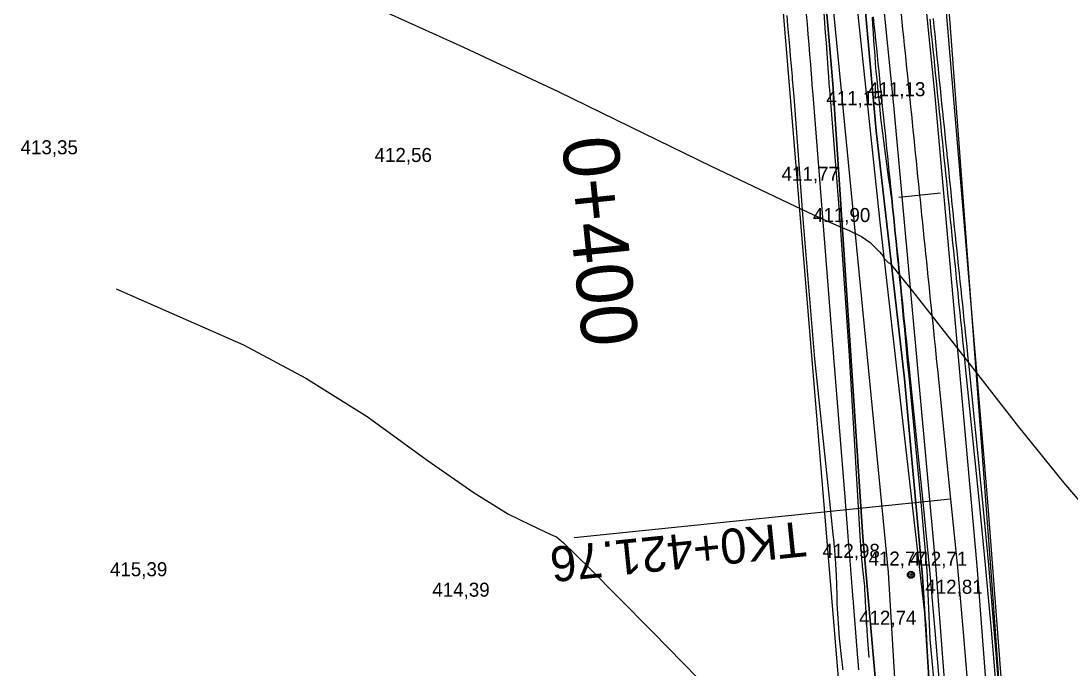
# Model space of a CAD drawing. Extents: x -574342 to -507939, y -1144044 to -1123894.
# Drawn here: x -508560.3 to -508485.4, y -1143466.5 to -1143420.3 of the extents above; entities that cross this region are included whole.
import ezdxf

# ---------------------------------------------------------------- set-up
doc = ezdxf.new("R2010")
doc.units = 0
for name, color, linetype in [('01_PARCELY_NAVRH_PC', 7, 'Continuous'), ('01_PARCELY_NAVRH_VHO', 7, 'Continuous'), ('01_PARCELY_NAVRH_ŽP', 7, 'Continuous'), ('1000', 7, 'Continuous'), ('18', 7, 'Continuous'), ('21', 7, 'Continuous'), ('23', 7, 'Continuous'), ('37', 7, 'Continuous'), ('42', 7, 'Continuous'), ('52', 7, 'Continuous'), ('55', 7, 'Continuous'), ('6', 7, 'Continuous'), ('Level 255', 7, 'Continuous'), ('VRST VEDL', 7, 'Continuous')]:
    doc.layers.add(name, color=color, linetype=linetype)

msp = doc.modelspace()

# ---------------------------------------------------------------- linework, layer by layer
at = {"layer": '01_PARCELY_NAVRH_PC'}
for points in [[(-508495.09, -1143559.2), (-508493.85, -1143537.59), (-508493.49, -1143517.55), (-508493.74, -1143496.02), (-508496.01, -1143459.9), (-508497.29, -1143445.8), (-508499.31, -1143428.14), (-508503.21, -1143384.65), (-508511.47, -1143310.09)], [(-508495.09, -1143559.2), (-508493.85, -1143537.59), (-508493.49, -1143517.55), (-508493.74, -1143496.02), (-508496.01, -1143459.9), (-508497.29, -1143445.8), (-508499.31, -1143428.14), (-508503.21, -1143384.65), (-508511.47, -1143310.09)], [(-508498.26, -1143372.94), (-508491.36, -1143454.58), (-508489.28, -1143482.02), (-508487.96, -1143506.84), (-508488.59, -1143541.43), (-508489.82, -1143560.44)], [(-508498.26, -1143372.94), (-508491.36, -1143454.58), (-508489.28, -1143482.02), (-508487.96, -1143506.84), (-508488.59, -1143541.43), (-508489.82, -1143560.44)]]:
    msp.add_lwpolyline(points, dxfattribs=at)
at = {"layer": '01_PARCELY_NAVRH_VHO'}
msp.add_lwpolyline([(-508497.13, -1143495.86), (-508497.34, -1143500.64), (-508499.94, -1143496.07), (-508501.52, -1143472.9), (-508509.71, -1143373.98), (-508513.61, -1143343.97), (-508516.21, -1143324.53), (-508518.91, -1143309.47), (-508522.63, -1143293.85), (-508527.23, -1143279.34), (-508534.32, -1143262.4), (-508535.36, -1143259.89), (-508531.94, -1143260.32), (-508524.61, -1143277.77), (-508522.34, -1143283.22), (-508517.78, -1143295.12), (-508517.67, -1143298.65), (-508514.79, -1143310.81), (-508512.2, -1143325.42), (-508505.85, -1143384.53), (-508502.4, -1143424.77), (-508500.25, -1143457.08), (-508499.28, -1143468.17)], close=True, dxfattribs=at)
at = {"layer": '01_PARCELY_NAVRH_ŽP'}
for points in [[(-508502.09, -1143606.43), (-508497.34, -1143500.64), (-508497.13, -1143495.86), (-508499.28, -1143468.17), (-508500.25, -1143457.08), (-508502.4, -1143424.77), (-508505.85, -1143384.53), (-508512.2, -1143325.42), (-508514.79, -1143310.81), (-508517.67, -1143298.65), (-508517.78, -1143295.12), (-508513.41, -1143300.73), (-508511.47, -1143310.09), (-508503.21, -1143384.65), (-508499.31, -1143428.14), (-508497.29, -1143445.8), (-508496.01, -1143459.9), (-508493.74, -1143496.02), (-508493.49, -1143517.55), (-508493.85, -1143537.59), (-508495.09, -1143559.2)], [(-508498.26, -1143372.94), (-508491.36, -1143454.58), (-508489.28, -1143482.02), (-508487.96, -1143506.84), (-508488.59, -1143541.43), (-508328.8, -1143543.73), (-508340.54, -1143513.97), (-508355.5, -1143458.4), (-508358.607, -1143451.781), (-508362.84, -1143461.25), (-508363.77, -1143471.67), (-508364.08, -1143476.62), (-508363.35, -1143496.57), (-508368.53, -1143496.78), (-508375.66, -1143485.8), (-508391.38, -1143484.87), (-508409.7, -1143432.51), (-508425.23, -1143400.39), (-508448.26, -1143343.08)]]:
    msp.add_lwpolyline(points, dxfattribs=at)
at = {"layer": '1000'}
for points in [[(-508501.668, -1143466.542), (-508501.681, -1143466.439), (-508501.694, -1143466.337), (-508501.706, -1143466.234), (-508501.719, -1143466.132), (-508501.731, -1143466.029), (-508501.742, -1143465.926), (-508501.754, -1143465.824), (-508501.923, -1143464.295), (-508502.087, -1143461.834), (-508502.088, -1143461.731), (-508502.088, -1143461.628), (-508502.089, -1143461.525), (-508502.09, -1143461.422), (-508502.092, -1143461.319), (-508502.093, -1143461.217), (-508502.095, -1143461.114), (-508502.097, -1143461.011), (-508502.099, -1143460.908), (-508502.102, -1143460.805), (-508502.105, -1143460.702), (-508502.108, -1143460.6), (-508502.111, -1143460.497), (-508502.114, -1143460.394), (-508502.118, -1143460.292), (-508502.122, -1143460.189), (-508502.126, -1143460.086), (-508502.13, -1143459.984), (-508502.135, -1143459.881), (-508502.14, -1143459.778), (-508502.145, -1143459.676), (-508502.15, -1143459.573), (-508502.155, -1143459.471), (-508502.161, -1143459.368), (-508502.167, -1143459.266), (-508502.173, -1143459.163), (-508502.18, -1143459.061), (-508502.187, -1143458.958), (-508502.193, -1143458.856), (-508502.2, -1143458.753), (-508502.207, -1143458.651), (-508502.215, -1143458.548), (-508502.222, -1143458.446), (-508502.23, -1143458.344), (-508502.238, -1143458.241), (-508502.247, -1143458.139), (-508502.255, -1143458.037), (-508502.264, -1143457.934), (-508502.273, -1143457.832), (-508502.282, -1143457.73), (-508502.292, -1143457.628), (-508502.301, -1143457.525), (-508502.311, -1143457.423), (-508502.321, -1143457.321), (-508502.332, -1143457.219), (-508502.343, -1143457.117), (-508502.637, -1143454.321), (-508503.686, -1143444.372), (-508504.506, -1143434.406), (-508505.159, -1143425.67), (-508505.221, -1143424.951), (-508505.265, -1143424.435), (-508505.283, -1143424.232), (-508505.346, -1143423.512), (-508505.409, -1143422.793), (-508505.472, -1143422.074), (-508505.535, -1143421.354), (-508505.598, -1143420.635), (-508505.662, -1143419.916)], [(-508499.812, -1143465.669), (-508499.922, -1143464.136), (-508500.066, -1143461.673), (-508500.072, -1143461.571), (-508500.078, -1143461.468), (-508500.084, -1143461.365), (-508500.089, -1143461.263), (-508500.094, -1143461.16), (-508500.099, -1143461.058), (-508500.104, -1143460.955), (-508500.109, -1143460.853), (-508500.113, -1143460.75), (-508500.117, -1143460.647), (-508500.125, -1143460.545), (-508500.138, -1143460.443), (-508500.15, -1143460.341), (-508500.162, -1143460.239), (-508500.174, -1143460.137), (-508500.186, -1143460.035), (-508500.197, -1143459.933), (-508500.208, -1143459.831), (-508500.219, -1143459.728), (-508500.23, -1143459.626), (-508500.241, -1143459.524), (-508500.251, -1143459.422), (-508500.262, -1143459.32), (-508500.272, -1143459.218), (-508500.282, -1143459.115), (-508500.291, -1143459.013), (-508500.301, -1143458.911), (-508500.31, -1143458.809), (-508500.32, -1143458.707), (-508500.329, -1143458.604), (-508500.338, -1143458.502), (-508500.346, -1143458.4), (-508500.355, -1143458.297), (-508500.363, -1143458.195), (-508500.372, -1143458.093), (-508500.38, -1143457.99), (-508500.387, -1143457.888), (-508500.395, -1143457.786), (-508500.403, -1143457.683), (-508500.41, -1143457.581), (-508500.417, -1143457.478), (-508500.424, -1143457.376), (-508500.43, -1143457.273), (-508500.437, -1143457.171), (-508500.443, -1143457.068), (-508500.449, -1143456.966), (-508500.614, -1143454.16), (-508501.198, -1143444.174), (-508501.894, -1143434.198), (-508502.599, -1143425.466), (-508502.652, -1143424.746), (-508502.69, -1143424.23), (-508502.705, -1143424.026), (-508502.757, -1143423.306), (-508502.809, -1143422.586), (-508502.862, -1143421.866), (-508502.914, -1143421.146), (-508502.965, -1143420.426), (-508503.017, -1143419.705)], [(-508499.602, -1143420.022), (-508499.564, -1143420.574), (-508499.526, -1143421.127), (-508499.488, -1143421.68), (-508499.45, -1143422.233), (-508499.412, -1143422.785), (-508499.374, -1143423.338), (-508499.327, -1143423.89), (-508499.27, -1143424.441), (-508499.214, -1143424.991), (-508499.157, -1143425.542), (-508499.1, -1143426.093), (-508499.043, -1143426.644), (-508498.986, -1143427.195), (-508498.929, -1143427.745), (-508498.858, -1143428.295), (-508498.787, -1143428.844), (-508498.716, -1143429.393), (-508498.645, -1143429.943), (-508498.574, -1143430.492), (-508498.495, -1143431.04), (-508498.415, -1143431.589), (-508498.334, -1143432.137), (-508498.254, -1143432.686), (-508498.222, -1143432.942), (-508498.192, -1143433.236), (-508498.135, -1143433.787), (-508498.078, -1143434.337), (-508498.021, -1143434.888), (-508497.967, -1143435.439), (-508497.912, -1143435.99), (-508497.857, -1143436.541), (-508497.802, -1143437.092), (-508497.747, -1143437.643), (-508497.692, -1143438.194), (-508497.636, -1143438.745), (-508497.581, -1143439.296), (-508497.525, -1143439.847), (-508497.473, -1143440.398), (-508497.422, -1143440.949), (-508497.37, -1143441.501), (-508497.319, -1143442.052), (-508497.268, -1143442.603), (-508497.216, -1143443.155), (-508497.164, -1143443.706), (-508497.112, -1143444.257), (-508497.06, -1143444.809), (-508497.008, -1143445.36), (-508496.12, -1143454.599), (-508495.691, -1143459.471), (-508495.483, -1143464.361), (-508495.024, -1143469.229)], [(-508499.52, -1143420.013), (-508499.463, -1143420.564), (-508499.407, -1143421.115), (-508499.351, -1143421.666), (-508499.294, -1143422.217), (-508499.238, -1143422.767), (-508499.181, -1143423.318), (-508499.125, -1143423.869), (-508499.069, -1143424.42), (-508499.012, -1143424.971), (-508498.956, -1143425.522), (-508498.899, -1143426.072), (-508498.843, -1143426.623), (-508498.787, -1143427.174), (-508498.73, -1143427.725), (-508498.674, -1143428.276), (-508498.617, -1143428.827), (-508498.561, -1143429.377), (-508498.505, -1143429.928), (-508498.448, -1143430.479), (-508498.392, -1143431.03), (-508498.336, -1143431.581), (-508498.279, -1143432.132), (-508498.223, -1143432.682), (-508498.196, -1143432.939), (-508498.166, -1143433.233), (-508498.11, -1143433.784), (-508498.054, -1143434.335), (-508497.997, -1143434.886), (-508497.941, -1143435.436), (-508497.884, -1143435.987), (-508497.828, -1143436.538), (-508497.772, -1143437.089), (-508497.715, -1143437.64), (-508497.659, -1143438.191), (-508497.602, -1143438.741), (-508497.546, -1143439.292), (-508497.49, -1143439.843), (-508497.433, -1143440.394), (-508497.377, -1143440.945), (-508497.321, -1143441.496), (-508497.264, -1143442.046), (-508497.208, -1143442.597), (-508497.151, -1143443.148), (-508497.095, -1143443.699), (-508497.039, -1143444.25), (-508496.982, -1143444.801), (-508496.926, -1143445.351), (-508495.981, -1143454.585), (-508495.502, -1143459.453), (-508495.064, -1143464.325), (-508494.665, -1143469.201)], [(-508495.484, -1143420.157), (-508495.428, -1143420.708), (-508495.371, -1143421.258), (-508495.315, -1143421.809), (-508495.259, -1143422.36), (-508495.202, -1143422.911), (-508495.146, -1143423.462), (-508495.089, -1143424.013), (-508495.033, -1143424.563), (-508494.977, -1143425.114), (-508494.92, -1143425.665), (-508494.864, -1143426.216), (-508494.807, -1143426.767), (-508494.751, -1143427.318), (-508494.695, -1143427.868), (-508494.638, -1143428.419), (-508494.582, -1143428.97), (-508494.525, -1143429.521), (-508494.469, -1143430.072), (-508494.413, -1143430.622), (-508494.356, -1143431.173), (-508494.3, -1143431.724), (-508494.244, -1143432.275), (-508494.217, -1143432.532), (-508494.187, -1143432.826), (-508494.131, -1143433.377), (-508494.074, -1143433.927), (-508494.018, -1143434.478), (-508493.962, -1143435.029), (-508493.905, -1143435.58), (-508493.849, -1143436.131), (-508493.792, -1143436.682), (-508493.736, -1143437.232), (-508493.68, -1143437.783), (-508493.623, -1143438.334), (-508493.567, -1143438.885), (-508493.51, -1143439.436), (-508493.454, -1143439.987), (-508493.398, -1143440.537), (-508493.341, -1143441.088), (-508493.285, -1143441.639), (-508493.229, -1143442.19), (-508493.172, -1143442.741), (-508493.116, -1143443.292), (-508493.059, -1143443.842), (-508493.003, -1143444.393), (-508492.947, -1143444.944), (-508492.001, -1143454.177), (-508491.52, -1143459.078), (-508491.079, -1143463.983), (-508490.677, -1143468.891)], [(-508495.242, -1143420.132), (-508495.187, -1143420.683), (-508495.132, -1143421.234), (-508495.077, -1143421.785), (-508495.022, -1143422.336), (-508494.967, -1143422.887), (-508494.912, -1143423.438), (-508494.857, -1143423.989), (-508494.802, -1143424.54), (-508494.747, -1143425.091), (-508494.692, -1143425.642), (-508494.634, -1143426.192), (-508494.577, -1143426.743), (-508494.52, -1143427.294), (-508494.463, -1143427.845), (-508494.406, -1143428.395), (-508494.349, -1143428.946), (-508494.293, -1143429.497), (-508494.236, -1143430.048), (-508494.18, -1143430.599), (-508494.124, -1143431.149), (-508494.067, -1143431.7), (-508494.011, -1143432.251), (-508493.985, -1143432.508), (-508493.955, -1143432.802), (-508493.899, -1143433.353), (-508493.844, -1143433.904), (-508493.788, -1143434.455), (-508493.732, -1143435.006), (-508493.675, -1143435.556), (-508493.617, -1143436.107), (-508493.559, -1143436.658), (-508493.501, -1143437.208), (-508493.444, -1143437.759), (-508493.386, -1143438.31), (-508493.328, -1143438.86), (-508493.271, -1143439.411), (-508493.214, -1143439.962), (-508493.156, -1143440.513), (-508493.099, -1143441.063), (-508493.042, -1143441.614), (-508492.985, -1143442.165), (-508492.929, -1143442.716), (-508492.872, -1143443.267), (-508492.815, -1143443.817), (-508492.759, -1143444.368), (-508492.703, -1143444.919), (-508491.759, -1143454.152), (-508491.292, -1143459.057), (-508490.895, -1143463.967), (-508490.481, -1143468.876)]]:
    msp.add_lwpolyline(points, dxfattribs=at)
at = {"layer": '21'}
for points in [[(-508500.544, -1143466.556), (-508500.552, -1143466.453), (-508500.56, -1143466.35), (-508500.569, -1143466.247), (-508500.577, -1143466.144), (-508500.585, -1143466.041), (-508500.593, -1143465.939), (-508500.601, -1143465.836), (-508500.61, -1143465.733), (-508500.732, -1143464.201), (-508500.927, -1143461.742), (-508500.935, -1143461.639), (-508500.944, -1143461.537), (-508500.952, -1143461.435), (-508500.96, -1143461.332), (-508500.968, -1143461.23), (-508500.976, -1143461.128), (-508500.984, -1143461.025), (-508500.992, -1143460.923), (-508501.001, -1143460.821), (-508501.009, -1143460.718), (-508501.017, -1143460.616), (-508501.025, -1143460.514), (-508501.033, -1143460.411), (-508501.041, -1143460.309), (-508501.049, -1143460.206), (-508501.058, -1143460.104), (-508501.066, -1143460.002), (-508501.074, -1143459.899), (-508501.082, -1143459.797), (-508501.09, -1143459.695), (-508501.098, -1143459.592), (-508501.107, -1143459.49), (-508501.115, -1143459.388), (-508501.123, -1143459.285), (-508501.131, -1143459.183), (-508501.139, -1143459.081), (-508501.147, -1143458.978), (-508501.155, -1143458.876), (-508501.164, -1143458.774), (-508501.172, -1143458.671), (-508501.18, -1143458.569), (-508501.188, -1143458.467), (-508501.196, -1143458.364), (-508501.204, -1143458.262), (-508501.212, -1143458.16), (-508501.221, -1143458.057), (-508501.229, -1143457.955), (-508501.237, -1143457.853), (-508501.245, -1143457.75), (-508501.253, -1143457.648), (-508501.261, -1143457.546), (-508501.269, -1143457.443), (-508501.278, -1143457.341), (-508501.286, -1143457.239), (-508501.294, -1143457.136), (-508501.302, -1143457.034), (-508501.525, -1143454.232), (-508502.319, -1143444.264), (-508503.112, -1143434.295), (-508503.807, -1143425.563), (-508503.865, -1143424.843), (-508503.906, -1143424.327), (-508503.922, -1143424.123), (-508503.979, -1143423.403), (-508504.036, -1143422.684), (-508504.094, -1143421.964), (-508504.151, -1143421.244), (-508504.208, -1143420.525), (-508504.266, -1143419.805)], [(-508497.53, -1143419.81), (-508497.474, -1143420.36), (-508497.417, -1143420.911), (-508497.361, -1143421.462), (-508497.305, -1143422.013), (-508497.248, -1143422.564), (-508497.192, -1143423.115), (-508497.135, -1143423.665), (-508497.079, -1143424.216), (-508497.023, -1143424.767), (-508496.966, -1143425.318), (-508496.91, -1143425.869), (-508496.853, -1143426.42), (-508496.797, -1143426.97), (-508496.741, -1143427.521), (-508496.684, -1143428.072), (-508496.628, -1143428.623), (-508496.571, -1143429.174), (-508496.515, -1143429.725), (-508496.459, -1143430.275), (-508496.402, -1143430.826), (-508496.346, -1143431.377), (-508496.29, -1143431.928), (-508496.233, -1143432.479), (-508496.207, -1143432.736), (-508496.177, -1143433.029), (-508496.12, -1143433.58), (-508496.064, -1143434.131), (-508496.008, -1143434.682), (-508495.951, -1143435.233), (-508495.895, -1143435.784), (-508495.838, -1143436.334), (-508495.782, -1143436.885), (-508495.726, -1143437.436), (-508495.669, -1143437.987), (-508495.613, -1143438.538), (-508495.556, -1143439.089), (-508495.5, -1143439.639), (-508495.444, -1143440.19), (-508495.387, -1143440.741), (-508495.331, -1143441.292), (-508495.275, -1143441.843), (-508495.218, -1143442.394), (-508495.162, -1143442.944), (-508495.105, -1143443.495), (-508495.049, -1143444.046), (-508494.993, -1143444.597), (-508494.936, -1143445.148), (-508493.991, -1143454.381), (-508493.511, -1143459.266), (-508493.071, -1143464.154), (-508492.671, -1143469.046)]]:
    msp.add_lwpolyline(points, dxfattribs=at)
at = {"layer": '23'}
for points in [[(-508493.991, -1143454.381), (-508520.851, -1143457.131)], [(-508493.991, -1143454.381), (-508496.975, -1143454.686)]]:
    msp.add_lwpolyline(points, dxfattribs=at)
at = {"layer": '37'}
for points in [[(-508525.32, -1143690.09), (-508513.6, -1143672.94), (-508505.96, -1143657.45), (-508499.97, -1143638.8), (-508496.4, -1143619.04), (-508492.34, -1143581.07), (-508490.58, -1143559.67), (-508489.7, -1143532.61), (-508489.43, -1143504.5), (-508490.15, -1143484.79), (-508492.11, -1143459.13), (-508495.1, -1143425.66), (-508500.09, -1143376.04), (-508503.8, -1143337.81), (-508507.09, -1143312.37)], [(-508525.32, -1143690.09), (-508513.6, -1143672.94), (-508505.96, -1143657.45), (-508499.97, -1143638.8), (-508496.4, -1143619.04), (-508492.34, -1143581.07), (-508490.58, -1143559.67), (-508489.7, -1143532.61), (-508489.43, -1143504.5), (-508490.15, -1143484.79), (-508492.11, -1143459.13), (-508495.1, -1143425.66), (-508500.09, -1143376.04), (-508503.8, -1143337.81), (-508507.09, -1143312.37)], [(-508510.49, -1143313.12), (-508507.27, -1143338.28), (-508503.11, -1143376.47), (-508498.08, -1143426.3), (-508495.07, -1143459.12), (-508493.11, -1143485.1), (-508492.51, -1143504.33), (-508492.91, -1143532.93), (-508493.51, -1143559.4), (-508495.57, -1143580.48), (-508499.3, -1143618.7), (-508502.79, -1143638.29), (-508508.8, -1143655.9), (-508516.61, -1143671.63), (-508527.34, -1143687.8)], [(-508510.49, -1143313.12), (-508507.27, -1143338.28), (-508503.11, -1143376.47), (-508498.08, -1143426.3), (-508495.07, -1143459.12), (-508493.11, -1143485.1), (-508492.51, -1143504.33), (-508492.91, -1143532.93), (-508493.51, -1143559.4), (-508495.57, -1143580.48), (-508499.3, -1143618.7), (-508502.79, -1143638.29), (-508508.8, -1143655.9), (-508516.61, -1143671.63), (-508527.34, -1143687.8)]]:
    msp.add_lwpolyline(points, dxfattribs=at)
at = {"layer": '42'}
for points in [[(-508504.21, -1143312.1), (-508501.69, -1143337.29), (-508498.26, -1143372.94), (-508494.88, -1143409.3), (-508491.01, -1143461.13), (-508489.31, -1143484.85), (-508488.03, -1143504.43), (-508488.95, -1143532.56), (-508489.82, -1143560.44), (-508491.6, -1143582.01), (-508495.73, -1143620.81), (-508499.42, -1143638.98), (-508505.75, -1143657.81), (-508512.68, -1143673.17), (-508526.71, -1143694.52), (-508534.28, -1143716.76), (-508532.3, -1143723.14), (-508529.03, -1143725.92)], [(-508504.21, -1143312.1), (-508501.69, -1143337.29), (-508498.26, -1143372.94), (-508494.88, -1143409.3), (-508491.01, -1143461.13), (-508489.31, -1143484.85), (-508488.03, -1143504.43), (-508488.95, -1143532.56), (-508489.82, -1143560.44), (-508491.6, -1143582.01), (-508495.73, -1143620.81), (-508499.42, -1143638.98), (-508505.75, -1143657.81), (-508512.68, -1143673.17), (-508526.71, -1143694.52), (-508534.28, -1143716.76), (-508532.3, -1143723.14), (-508529.03, -1143725.92)], [(-508521.01, -1143320.13), (-508510.53, -1143349.71), (-508508.58, -1143357.79), (-508506.15, -1143377.78), (-508502.71, -1143415.99), (-508498.45, -1143459.61), (-508496.19, -1143497.26), (-508496.88, -1143533.66), (-508497.32, -1143557.82), (-508498.15, -1143565.66), (-508499.01, -1143581.75), (-508502.09, -1143606.43), (-508507.47, -1143626.62)], [(-508521.01, -1143320.13), (-508510.53, -1143349.71), (-508508.58, -1143357.79), (-508506.15, -1143377.78), (-508502.71, -1143415.99), (-508498.45, -1143459.61), (-508496.19, -1143497.26), (-508496.88, -1143533.66), (-508497.32, -1143557.82), (-508498.15, -1143565.66), (-508499.01, -1143581.75), (-508502.09, -1143606.43), (-508507.47, -1143626.62)]]:
    msp.add_lwpolyline(points, dxfattribs=at)
at = {"layer": '52'}
for radius in [0.25, 0.158, 0.05]:
    msp.add_circle((-508496.83, -1143459.78), radius, dxfattribs=at)
at = {"layer": '55'}
msp.add_lwpolyline([(-508501.92, -1143619.78), (-508499.03, -1143596.16), (-508494.86, -1143559.27), (-508493.98, -1143533.6), (-508494.02, -1143498.63), (-508495.74, -1143463.34), (-508499.03, -1143434.63), (-508504.92, -1143378.99), (-508508.93, -1143344.09)], dxfattribs=at)
msp.add_lwpolyline([(-508501.92, -1143619.78), (-508499.03, -1143596.16), (-508494.86, -1143559.27), (-508493.98, -1143533.6), (-508494.02, -1143498.63), (-508495.74, -1143463.34), (-508499.03, -1143434.63), (-508504.92, -1143378.99), (-508508.93, -1143344.09)], dxfattribs=at)
at = {"layer": '6'}
for points in [[(-508494.715, -1143432.583), (-508497.699, -1143432.888)], [(-508496.207, -1143432.736), (-508496.207, -1143432.736)]]:
    msp.add_lwpolyline(points, dxfattribs=at)
at = {"layer": 'VRST VEDL'}
for points in [[(-508536.127, -1143418.831), (-508528.744, -1143422.166), (-508521.987, -1143425.326), (-508515.856, -1143428.313), (-508511.072, -1143430.637), (-508507.636, -1143432.298), (-508505.547, -1143433.295), (-508503.783, -1143434.117), (-508502.345, -1143434.763), (-508501.233, -1143435.233), (-508500.363, -1143435.673), (-508499.736, -1143436.084), (-508499.352, -1143436.465), (-508499.052, -1143436.786), (-508498.836, -1143437.046), (-508498.706, -1143437.246), (-508498.574, -1143437.402), (-508498.442, -1143437.515), (-508498.309, -1143437.585), (-508496.714, -1143439.56), (-508493.658, -1143443.44), (-508489.141, -1143449.225), (-508485.945, -1143453.203), (-508484.072, -1143455.374)], [(-508553.537, -1143439.384), (-508544.457, -1143443.379), (-508540.003, -1143445.75), (-508535.634, -1143448.496), (-508531.351, -1143451.616), (-508527.986, -1143453.939), (-508525.539, -1143455.466), (-508524.01, -1143456.196), (-508522.93, -1143456.709), (-508522.299, -1143457.003), (-508522.118, -1143457.08), (-508521.614, -1143457.511), (-508520.787, -1143458.296), (-508519.638, -1143459.435), (-508517.792, -1143461.293), (-508515.248, -1143463.871), (-508512.006, -1143467.168)]]:
    msp.add_lwpolyline(points, dxfattribs=at)

# ---------------------------------------------------------------- texts
at = {"layer": '18'}
for s, height, rotation, p in [('0+400', 4, 275.84505, (-508521.748, -1143428.721)), ('TK0+421.76', 2.5, 185.84505, (-508504.459, -1143455.955))]:
    msp.add_text(s, height=height, rotation=rotation, dxfattribs=at).set_placement(p)
at = {"layer": 'Level 255'}
for s, p in [('411,13', (-508499.885, -1143425.66)), ('411,15', (-508502.865, -1143426.3)), ('413,35', (-508560.355, -1143429.8)), ('412,56', (-508535.095, -1143430.35)), ('411,77', (-508506.055, -1143431.69)), ('411,90', (-508503.815, -1143434.63)), ('412,98', (-508503.135, -1143458.57)), ('412,77', (-508499.855, -1143459.12)), ('412,71', (-508496.895, -1143459.13)), ('415,39', (-508553.975, -1143459.88)), ('414,39', (-508530.975, -1143461.34)), ('412,81', (-508495.795, -1143461.13)), ('412,74', (-508500.525, -1143463.34))]:
    msp.add_text(s, height=1, dxfattribs=at).set_placement(p)

doc.saveas('drawing.dxf')
